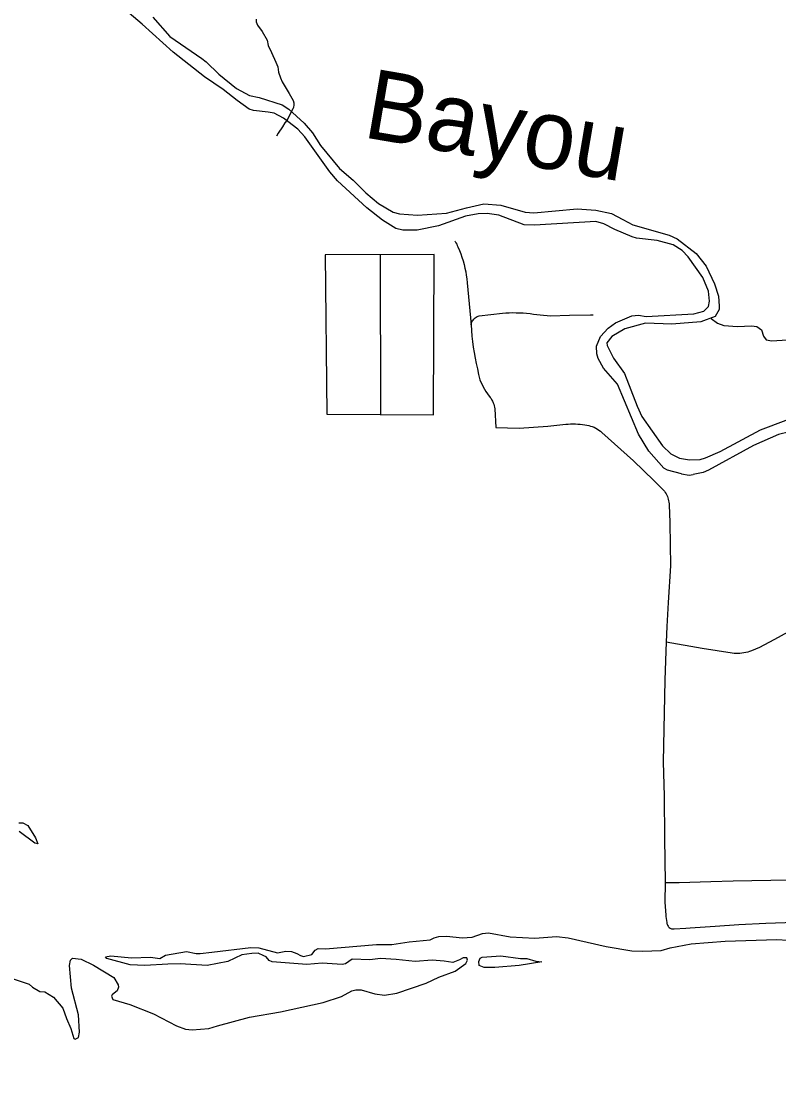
# Model space of a CAD drawing. Extents: x -19 to 366, y -4 to 359.
# Drawn here: x 151.042 to 151.913, y 194.154 to 195.386 of the extents above; entities that cross this region are included whole.
import ezdxf

# ---------------------------------------------------------------- set-up
doc = ezdxf.new("R2010")
doc.units = 0
for name, color, linetype in [('R_Border Prem', 7, 'Continuous'), ('R_Survey Control', 7, 'Continuous'), ('R_Temp Easement', 7, 'Continuous'), ('Sheet Fence', 7, 'Continuous'), ('T_Indications', 7, 'Continuous')]:
    doc.layers.add(name, color=color, linetype=linetype)

msp = doc.modelspace()

# ---------------------------------------------------------------- linework, layer by layer
at = {"layer": 'R_Border Prem'}
for points in [[(151.5121, 194.3302), (151.5167, 194.3325), (151.5222, 194.3339), (151.5312, 194.3342), (151.5491, 194.3326), (151.5606, 194.3331), (151.5723, 194.3373), (151.5791, 194.3382), (151.6042, 194.3336), (151.6324, 194.3321), (151.6574, 194.3338), (151.671, 194.3326), (151.7147, 194.3223), (151.7443, 194.3176), (151.7566, 194.3171), (151.7778, 194.318), (151.7882, 194.321), (151.8126, 194.3257), (151.8516, 194.3287), (151.9112, 194.3306), (151.9237, 194.3298)], [(151.3208, 194.3119), (151.3142, 194.3147), (151.3068, 194.3144), (151.2952, 194.3128), (151.2792, 194.3053), (151.2554, 194.3005), (151.2243, 194.3024), (151.2101, 194.3023), (151.1836, 194.3006), (151.1667, 194.3014), (151.1401, 194.3086), (151.1384, 194.3105), (151.1447, 194.3116), (151.1685, 194.3096), (151.1901, 194.3101), (151.2009, 194.3085), (151.2073, 194.3125), (151.2317, 194.3169), (151.2429, 194.3145), (151.2473, 194.3143), (151.2609, 194.316), (151.3058, 194.3214), (151.3149, 194.3209), (151.3363, 194.3152), (151.346, 194.3172), (151.3526, 194.3167), (151.3585, 194.3146), (151.3627, 194.312), (151.3663, 194.3111), (151.3759, 194.3132), (151.3799, 194.3182), (151.3832, 194.3201), (151.3918, 194.3198), (151.4503, 194.3246), (151.4681, 194.3248), (151.4881, 194.3278), (151.5121, 194.3302)], [(151.0242, 194.2881), (151.0506, 194.2792), (151.0542, 194.2756), (151.0628, 194.2706), (151.0685, 194.2704), (151.0784, 194.2642), (151.0893, 194.2514), (151.0934, 194.2397), (151.0986, 194.2281), (151.1019, 194.2168), (151.1036, 194.2158), (151.1072, 194.2178), (151.1086, 194.2238), (151.1072, 194.244), (151.0991, 194.2747), (151.097, 194.3005), (151.0981, 194.3067), (151.1004, 194.309), (151.1102, 194.3078), (151.1245, 194.301), (151.1479, 194.2868), (151.1531, 194.2785), (151.1533, 194.2756), (151.152, 194.2716), (151.1484, 194.269)], [(151.1484, 194.269), (151.146, 194.267), (151.1452, 194.2653), (151.1468, 194.2615), (151.1665, 194.2556), (151.1935, 194.245), (151.22, 194.2312), (151.2306, 194.2273), (151.238, 194.2267), (151.2575, 194.2282), (151.2675, 194.2313), (151.3043, 194.2411), (151.3399, 194.2473), (151.3889, 194.2579), (151.4102, 194.2651), (151.4221, 194.2716), (151.4264, 194.2728), (151.4325, 194.2727), (151.4484, 194.2682), (151.4596, 194.2666), (151.4738, 194.2688), (151.5074, 194.2805), (151.5222, 194.2872), (151.5407, 194.294), (151.5531, 194.303), (151.5551, 194.3066), (151.5544, 194.3095), (151.5502, 194.3095), (151.5459, 194.3073), (151.5381, 194.3042), (151.5283, 194.3055), (151.5142, 194.3069), (151.4947, 194.3052), (151.4729, 194.3075), (151.4551, 194.3087), (151.4428, 194.3073), (151.4222, 194.3079), (151.4145, 194.3027), (151.4107, 194.3019), (151.3879, 194.3033), (151.3703, 194.3016), (151.3303, 194.3049), (151.3269, 194.3064), (151.3235, 194.3106), (151.3208, 194.3119)], [(151.5867, 194.2983), (151.5742, 194.2984), (151.5685, 194.3005), (151.568, 194.3052), (151.5697, 194.3092), (151.5718, 194.3102), (151.5934, 194.3117)], [(151.5934, 194.3117), (151.6159, 194.3088), (151.6235, 194.3085), (151.6338, 194.3057), (151.6408, 194.305), (151.6147, 194.3005), (151.5867, 194.2983)]]:
    msp.add_lwpolyline(points, dxfattribs=at)
at = {"layer": 'R_Survey Control'}
for points in [[(151.5405, 195.1334), (151.5408, 195.1331), (151.5417, 195.1316), (151.5426, 195.1301), (151.5433, 195.1286), (151.544, 195.1269), (151.5457, 195.123), (151.5472, 195.119), (151.5487, 195.115), (151.5499, 195.1109), (151.5511, 195.1068), (151.5521, 195.1027), (151.553, 195.0985), (151.5537, 195.0943), (151.5543, 195.0901), (151.5547, 195.0858), (151.5591, 195.0373)], [(151.5591, 195.0373), (151.5594, 195.0385), (151.5598, 195.0397), (151.5602, 195.0408), (151.5608, 195.0419), (151.5615, 195.0429), (151.5622, 195.0439), (151.5631, 195.0448), (151.564, 195.0456), (151.5651, 195.0463), (151.5661, 195.0469), (151.5673, 195.0474), (151.5684, 195.0478), (151.5953, 195.0509), (151.5992, 195.0511), (151.6032, 195.0513), (151.6072, 195.0514), (151.6112, 195.0513), (151.6152, 195.0512), (151.6191, 195.051), (151.6231, 195.0507), (151.6271, 195.0504), (151.631, 195.0497), (151.6349, 195.0492), (151.6388, 195.0487), (151.6427, 195.0483), (151.6467, 195.0481), (151.6506, 195.0479), (151.6723, 195.0484), (151.6967, 195.0489), (151.6997, 195.0489)], [(151.5591, 195.0373), (151.5596, 195.0309), (151.5602, 195.0245), (151.5609, 195.0182), (151.5617, 195.0118), (151.5627, 195.0055), (151.5638, 194.9992), (151.565, 194.9929), (151.5664, 194.9867), (151.5678, 194.9804), (151.5694, 194.9742), (151.5705, 194.9714), (151.5718, 194.9686), (151.5732, 194.9659), (151.5746, 194.9632), (151.5762, 194.9606), (151.578, 194.9581), (151.5813, 194.9539), (151.5823, 194.9525), (151.5832, 194.9509), (151.584, 194.9494), (151.5847, 194.9477), (151.5853, 194.9461), (151.5858, 194.9444), (151.5862, 194.9427), (151.5865, 194.9409), (151.5876, 194.9194)], [(151.5876, 194.9194), (151.6144, 194.9185), (151.6476, 194.9208), (151.6683, 194.9231), (151.6711, 194.9233), (151.6738, 194.9234), (151.6766, 194.9234), (151.6793, 194.9234), (151.6821, 194.9232), (151.6849, 194.923), (151.6876, 194.9227), (151.6903, 194.9223), (151.6925, 194.922), (151.6946, 194.9216), (151.6966, 194.921), (151.6987, 194.9203), (151.7007, 194.9195), (151.7026, 194.9186), (151.7045, 194.9175), (151.7063, 194.9164), (151.708, 194.9151), (151.7097, 194.9137), (151.7462, 194.881), (151.7695, 194.8585), (151.7779, 194.85)], [(151.7779, 194.85), (151.7817, 194.8461), (151.7827, 194.8447), (151.7836, 194.8432), (151.7844, 194.8416), (151.7851, 194.84), (151.7857, 194.8384), (151.7862, 194.8368), (151.7866, 194.8351), (151.7869, 194.8334), (151.7872, 194.8316), (151.7873, 194.8299), (151.7879, 194.8105), (151.788, 194.8091), (151.7888, 194.7601)], [(151.7888, 194.7601), (151.786, 194.7179), (151.7846, 194.6904), (151.7838, 194.6726)], [(151.9237, 194.6841), (151.9083, 194.6757), (151.8961, 194.669)], [(151.7838, 194.6726), (151.7833, 194.662), (151.7822, 194.6289), (151.7803, 194.535), (151.7814, 194.4955), (151.7817, 194.4472), (151.7824, 194.3961)], [(151.8961, 194.669), (151.8912, 194.6663), (151.8819, 194.6623), (151.8797, 194.6616), (151.8776, 194.6609), (151.8754, 194.6604), (151.8732, 194.66), (151.8709, 194.6597), (151.8687, 194.6595), (151.8664, 194.6594), (151.8641, 194.6594), (151.8619, 194.6596), (151.8597, 194.6598), (151.8252, 194.6653), (151.7838, 194.6726)], [(151.7824, 194.3961), (151.7823, 194.3734), (151.7832, 194.3585), (151.7833, 194.3571), (151.7845, 194.3501), (151.7846, 194.3491), (151.7849, 194.348), (151.7853, 194.347), (151.7859, 194.346), (151.7866, 194.345), (151.7873, 194.3443), (151.7882, 194.3437), (151.7891, 194.3433), (151.79, 194.3429), (151.791, 194.3428), (151.792, 194.3427), (151.7931, 194.3429), (151.8065, 194.3435), (151.8115, 194.3439), (151.8402, 194.346), (151.8673, 194.3476), (151.8675, 194.3476), (151.8985, 194.3492), (151.932, 194.3505)], [(151.7824, 194.3961), (151.7985, 194.3959), (151.8352, 194.3971), (151.861, 194.398), (151.9255, 194.3992)]]:
    msp.add_lwpolyline(points, dxfattribs=at)
at = {"layer": 'R_Temp Easement'}
for points in [[(151.1805, 195.3832), (151.1605, 195.4001)], [(151.1929, 195.3913), (151.2124, 195.3691), (151.2493, 195.3436)], [(151.7444, 195.1385), (151.7247, 195.1469), (151.7119, 195.1537), (151.7028, 195.1562), (151.632, 195.1518), (151.6204, 195.1522), (151.5912, 195.1635), (151.5776, 195.1655), (151.5672, 195.1649), (151.5528, 195.1622), (151.5217, 195.1514), (151.4972, 195.1462), (151.4807, 195.1461), (151.4727, 195.1481), (151.4572, 195.1578), (151.4393, 195.1721), (151.4056, 195.2029), (151.3967, 195.2133), (151.368, 195.2536), (151.3597, 195.2624), (151.3431, 195.2752), (151.3326, 195.2807), (151.3258, 195.2821), (151.3087, 195.2837), (151.3039, 195.2855), (151.2901, 195.2953), (151.274, 195.3079), (151.2523, 195.3227), (151.2163, 195.3508), (151.1805, 195.3832)], [(151.2493, 195.3436), (151.2544, 195.3399), (151.2689, 195.3257), (151.2891, 195.3092), (151.304, 195.3009), (151.3154, 195.2986), (151.3419, 195.2902), (151.3494, 195.2852), (151.3671, 195.2694), (151.3768, 195.258), (151.3859, 195.2437), (151.4078, 195.2173), (151.4234, 195.2036), (151.4379, 195.1892), (151.4525, 195.1769), (151.4695, 195.167), (151.4768, 195.1652), (151.4977, 195.1633), (151.531, 195.1656), (151.5541, 195.1721), (151.5738, 195.1764), (151.5933, 195.1751), (151.6215, 195.1668), (151.6316, 195.1663), (151.6813, 195.1708), (151.7029, 195.1694), (151.7208, 195.1654), (151.734, 195.1586), (151.7455, 195.1524), (151.7872, 195.1406), (151.7962, 195.1364), (151.8181, 195.1193), (151.8297, 195.1049), (151.8392, 195.0847), (151.8438, 195.0704), (151.8449, 195.0588)], [(151.8012, 194.8659), (151.7852, 194.8704), (151.781, 194.8724), (151.7638, 194.8919), (151.7517, 194.9118), (151.7276, 194.9692), (151.7117, 194.9874), (151.7054, 194.9985), (151.7038, 195.0041), (151.7037, 195.0128), (151.7082, 195.0241), (151.7169, 195.0336), (151.7255, 195.0398), (151.7441, 195.0477), (151.7517, 195.0484), (151.7606, 195.0471), (151.8157, 195.05), (151.8272, 195.053), (151.8324, 195.0586), (151.8336, 195.0645), (151.8325, 195.0761), (151.8261, 195.0919), (151.8089, 195.1157), (151.8021, 195.1228), (151.7916, 195.1293), (151.7735, 195.1343), (151.7497, 195.1369), (151.7444, 195.1385)], [(151.5166, 195.1181), (151.3911, 195.1179), (151.3932, 194.9348)], [(151.3932, 194.9348), (151.5161, 194.934), (151.5166, 195.1181)], [(151.4547, 195.118), (151.4549, 194.9344)], [(151.8449, 195.0588), (151.8448, 195.055), (151.8402, 195.047), (151.8238, 195.041), (151.7904, 195.0381), (151.7598, 195.0393), (151.7363, 195.0326), (151.7211, 195.024), (151.7153, 195.0167), (151.716, 195.0136), (151.723, 194.999), (151.7359, 194.9813), (151.7502, 194.9438), (151.7559, 194.932), (151.7796, 194.8982), (151.7891, 194.8891), (151.7992, 194.8841), (151.8106, 194.8823), (151.8227, 194.8825), (151.8289, 194.8843), (151.846, 194.8918), (151.8924, 194.9168), (151.9219, 194.9279)], [(151.8357, 195.0448), (151.843, 195.0394), (151.8502, 195.0367), (151.866, 195.0353), (151.8821, 195.0363), (151.888, 195.0355), (151.8933, 195.0318), (151.8959, 195.0244), (151.899, 195.0201), (151.9053, 195.0189), (151.9229, 195.02)], [(151.975, 194.9085), (151.9565, 194.9145), (151.9458, 194.9154), (151.9258, 194.9145), (151.9131, 194.9114), (151.8844, 194.8986), (151.8326, 194.8701), (151.8262, 194.8674), (151.8149, 194.8653)], [(151.8012, 194.8659), (151.8101, 194.8646), (151.8149, 194.8653)], [(151.0387, 194.4648), (151.0432, 194.4645), (151.0491, 194.4618), (151.0577, 194.4475), (151.0605, 194.4405), (151.057, 194.4412), (151.0391, 194.4547)]]:
    msp.add_lwpolyline(points, dxfattribs=at)
at = {"layer": 'Sheet Fence'}
for points in [[(154.1159, 1.8709), (153.9063, 10.4874), (153.696, 19.1041), (153.485, 27.7209), (153.2733, 36.3378), (153.0608, 44.9549), (152.8476, 53.5721), (152.6337, 62.1894), (152.419, 70.8069), (152.2036, 79.4245), (151.9875, 88.0422), (151.7707, 96.6601), (151.5531, 105.2782), (151.3348, 113.8963), (151.1158, 122.5147), (150.8961, 131.1331), (150.6757, 139.7517), (150.4545, 148.3704), (150.2326, 156.9893), (150.0101, 165.6083), (149.7867, 174.2275), (149.5627, 182.8468), (149.338, 191.4662), (149.1125, 200.0858), (148.8864, 208.7055), (148.6595, 217.3254), (148.4319, 225.9454), (148.2037, 234.5655), (147.9747, 243.1858), (147.745, 251.8063), (147.5146, 260.4269), (147.2835, 269.0476), (147.0517, 277.6685), (146.8191, 286.2895), (146.5859, 294.9106), (146.352, 303.5319), (146.1174, 312.1534), (145.8821, 320.775), (145.6461, 329.3967), (145.4094, 338.0186), (145.172, 346.6406)], [(0, 189.5162), (7.1121, 189.5206), (14.2243, 189.5339), (21.3364, 189.556), (28.4484, 189.5869), (35.5605, 189.6267), (42.6725, 189.6754), (49.7844, 189.7329), (56.8962, 189.7992), (64.0079, 189.8744), (71.1196, 189.9584), (78.2311, 190.0512), (85.3425, 190.1529), (92.4538, 190.2635), (99.5649, 190.3829), (106.6759, 190.5111), (113.7867, 190.6482), (120.8974, 190.7941), (128.0078, 190.9489), (135.1181, 191.1125), (142.2282, 191.2849), (149.338, 191.4662), (156.4476, 191.6563), (163.5569, 191.8553), (170.666, 192.0631), (177.7749, 192.2798), (184.8835, 192.5053), (191.9917, 192.7396), (199.0997, 192.9828), (206.2074, 193.2348), (213.3147, 193.4956), (220.4218, 193.7653), (227.5285, 194.0438), (234.6348, 194.3312), (241.7408, 194.6274), (248.8464, 194.9324), (255.9516, 195.2463), (263.0564, 195.569), (270.1608, 195.9005), (277.2648, 196.2409), (284.3683, 196.5901), (291.4715, 196.9481), (298.5741, 197.315), (305.6763, 197.6907), (312.7781, 198.0753), (319.8793, 198.4686), (326.9801, 198.8708), (334.0804, 199.2818), (341.1801, 199.7017)]]:
    msp.add_spline(points, degree=3, dxfattribs=at)
at = {"layer": 'T_Indications'}
msp.add_lwpolyline([(151.3118, 195.389), (151.3118, 195.3858), (151.3135, 195.3821), (151.3187, 195.3747), (151.3243, 195.3649), (151.3258, 195.3585), (151.3295, 195.3506), (151.3346, 195.3396), (151.3366, 195.334), (151.3377, 195.328), (151.3398, 195.3213), (151.3416, 195.3169), (151.3497, 195.3032), (151.3543, 195.2954), (151.3552, 195.2928), (151.3553, 195.2902), (151.3547, 195.2874), (151.3542, 195.2858), (151.3472, 195.2722), (151.3449, 195.2695), (151.3422, 195.2651), (151.3373, 195.2576), (151.3353, 195.2542)], dxfattribs=at)

# ---------------------------------------------------------------- texts
at = {"layer": 'R_Temp Easement'}
msp.add_text('Bayou', height=0.08, rotation=350.2629, dxfattribs=at).set_placement((151.4331, 195.2534))

doc.saveas('drawing.dxf')
